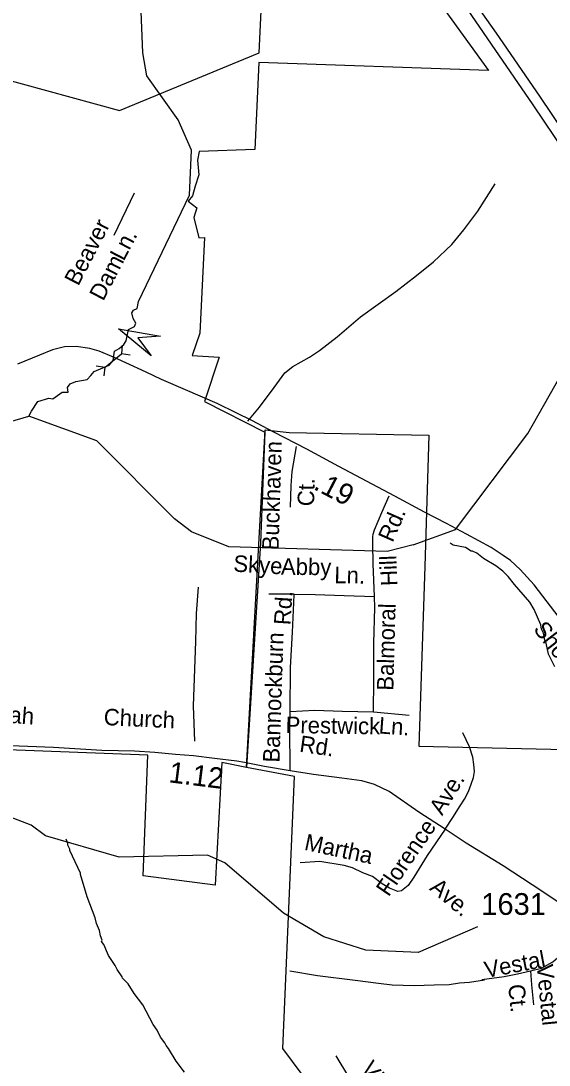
# Model space of a CAD drawing. Extents: x 1547597 to 1699558, y 810033 to 920809.
# Drawn here: x 1610700 to 1613738, y 895214 to 901219 of the extents above; entities that cross this region are included whole.
import ezdxf

# ---------------------------------------------------------------- set-up
doc = ezdxf.new("R2010")
doc.units = 0
for name, color, linetype in [('Exist Boundary Political City Limit New', 7, 'Continuous'), ('Exist Hydrographic Creek Single Shore', 7, 'Continuous'), ('Exist Hydrographic Misc Water Feature', 7, 'Continuous'), ('Exist Road Non-System Type 51', 7, 'Continuous'), ('Exist Road Non-System Type 51 Label', 7, 'Continuous'), ('Exist Road Primary US Divided Attributed', 7, 'Continuous'), ('Exist Road Secondary Mileage Hundredths English Label', 7, 'Continuous'), ('Exist Road Secondary Structure Pipe Attributed CELL', 7, 'Continuous'), ('Exist Road Secondary Structure Pipe CELL', 7, 'Continuous'), ('Exist Road Secondary Type 51 Attributed', 7, 'Continuous'), ('Exist Road Secondary Type 51 Label', 7, 'Continuous'), ('Exist Road Secondary Type 51 Number Label', 7, 'Continuous'), ('Map Preparation Boundary City Limit Buffer Line', 7, 'Continuous')]:
    doc.layers.add(name, color=color, linetype=linetype)

msp = doc.modelspace()

# ---------------------------------------------------------------- linework, layer by layer
at = {"layer": 'Exist Boundary Political City Limit New'}
for points in [[(1610321.4, 901918.7), (1610565, 900895), (1611267.5, 900704), (1612070.5, 901035.1), (1612096.5, 901599.2)], [(1612926.4, 901574.7), (1613390, 900935), (1612067.9, 900979.6), (1612044.8, 900479.5), (1611726, 900469), (1611715.7, 900418), (1611723.7, 900334.1), (1611702, 900268), (1611686.5, 900212.5), (1611662.1, 900183.2), (1611711, 900144), (1611695, 900089.6), (1611722.5, 899972), (1611756.5, 899973), (1611728.5, 899424), (1611685.6, 899294.8), (1611839.5, 899285), (1611755.8, 899030.7), (1612103, 898854.3), (1612078.5, 898218.3), (1611998.4, 896925.4), (1611855.5, 896954.5), (1611816.5, 896248), (1611403.7, 896303), (1611430.5, 896997), (1610573.1, 897028.5)], [(1607509.5, 889652.5), (1607417.2, 889678.6), (1607648.8, 890077.9), (1608067.9, 890802.8), (1610209.7, 892829), (1611024.9, 893261.8), (1612823.9, 894479.4), (1612207.2, 895310.5), (1612274, 896874), (1611998.4, 896925.4), (1612104.6, 898867.8), (1612243.3, 898852.8), (1613046, 898837.8), (1613023.5, 898082.2), (1612987.7, 897048.5), (1614593, 897012), (1614905.3, 896819.9), (1615770.2, 898455.2)]]:
    msp.add_lwpolyline(points, dxfattribs=at)
at = {"layer": 'Exist Hydrographic Creek Single Shore'}
for points in [[(1611231.3, 899266.5), (1611237.9, 899319.1), (1611264.8, 899336.1), (1611292.8, 899358), (1611305.8, 899380), (1611319.7, 899444.9), (1611352.7, 899461.9), (1611361.7, 899481.9), (1611345.7, 899507.8), (1611338.7, 899540.8), (1611347.7, 899554.8), (1611369.7, 899565.8), (1611375.7, 899604.7), (1611669.2, 900216.4), (1611681.7, 900475.4), (1611603.8, 900650.2), (1611424.8, 900903.4), (1611400.8, 901035.1), (1611369.7, 901846.6)], [(1610746.4, 898946.4), (1610762, 898975.6), (1610797.9, 899030.5), (1610860.9, 899050.5), (1610883.2, 899045.4), (1610938.3, 899083.4), (1610971.2, 899083.4), (1610968.2, 899110.4), (1610983.2, 899132.3), (1611016.1, 899145.3), (1611081.1, 899156.3), (1611102.9, 899180), (1611122, 899203.2), (1611206.9, 899240.2), (1611231.3, 899266.5)], [(1609691, 898658.9), (1609899.9, 898799.3), (1610055.8, 898872.1), (1610346, 898874.3), (1610564.3, 898929.6), (1610635.2, 898912.6), (1610746.4, 898946.4)], [(1610758.8, 896593.4), (1610094.7, 896849.8), (1609913.7, 897004.5), (1609611.7, 897499.7), (1609463.8, 897651.6), (1609342.4, 897703.4), (1609255.7, 897704)], [(1613326.7, 896009.4), (1612983.8, 895862.1), (1612683.8, 895874.8), (1612442.7, 895951.9), (1612210.7, 896087.9), (1611872.7, 896377.1), (1611773.8, 896421.8), (1611264.7, 896409.1), (1610841.7, 896532.6), (1610758.8, 896593.4)]]:
    msp.add_lwpolyline(points, dxfattribs=at)
at = {"layer": 'Exist Hydrographic Misc Water Feature'}
for points in [[(1612955.8, 898206.6), (1613198.8, 898293.6), (1613614.7, 898846.4), (1613802.8, 899177.5), (1613899.7, 899576.1), (1613976.7, 899702.5), (1614102.7, 899782), (1614713.8, 899999.3), (1614914.7, 900090.5), (1615041.8, 900202.8), (1615360.7, 900340.7), (1615736.8, 900411.9)], [(1612955.8, 898206.6), (1612805.8, 898167), (1611896.7, 898195.3), (1611681.7, 898281.7), (1611582.8, 898355.9), (1611137.7, 898804.9), (1610746.4, 898946.4)], [(1613770.6, 897504.5), (1613733.6, 897577.2), (1613720.7, 897641.3), (1613712.9, 897657.4), (1613705.7, 897697.6), (1613694.1, 897721.7), (1613690.4, 897745.8), (1613651.8, 897834.5), (1613626.5, 897876.9), (1613538.2, 897978.3), (1613503, 898025), (1613471.5, 898055.5), (1613432, 898086.2), (1613360.7, 898127.3), (1613321.2, 898158.1), (1613297.4, 898170.4), (1613289.4, 898170.6), (1613257.7, 898191.1), (1613186, 898204.3), (1613169.3, 898215.8)], [(1611640.2, 895172.6), (1611593.2, 895237.4), (1611548.4, 895310.1), (1611534.7, 895326.4), (1611527, 895342.5), (1611503.5, 895374.9), (1611484.1, 895415.2), (1611460.6, 895447.6), (1611400.6, 895560.6), (1611351.6, 895625.5), (1611316.5, 895682.1), (1611285, 895714.6), (1611283.2, 895722.6), (1611253.9, 895763.1), (1611242.3, 895787.3), (1611203.2, 895843.9), (1611176.2, 895908.3), (1611164.4, 895924.5), (1611166.6, 895932.5), (1611157, 895956.7), (1611151.5, 895988.8), (1611134.1, 896029.1), (1611126.7, 896061.2), (1611080.6, 896182), (1611042.8, 896310.5), (1611042.9, 896318.5), (1610980.9, 896447.6), (1610981, 896455.6), (1610969.4, 896479.8), (1610969.5, 896487.8), (1610960.2, 896513.4)]]:
    msp.add_lwpolyline(points, dxfattribs=at)
at = {"layer": 'Exist Road Non-System Type 51'}
for p, q in [((1611351.4, 900229.2), (1611235.2, 899985)), ((1612271.6, 897923.1), (1612126.5, 897923.1)), ((1612727.8, 897244.9), (1612933.4, 897226.5))]:
    msp.add_line(p, q, dxfattribs=at)
for points in [[(1612005.1, 898917.9), (1612072.4, 898998.8), (1612155.9, 899111.5), (1612217.3, 899194.6), (1612263.8, 899231.8), (1612360.6, 899286.3), (1612417, 899323.4), (1612518.2, 899401.8), (1612653.9, 899517.7), (1612855.9, 899662.7), (1612975.3, 899754.7), (1613072.3, 899833.2), (1613177.8, 899933.5), (1613247.2, 900018.5), (1613328.6, 900125.1), (1613427, 900281.6)], [(1612282.8, 898771.6), (1612257.3, 898628.2), (1612251.5, 898547), (1612248.6, 898422.3)], [(1612733, 897909.9), (1612726.3, 898097), (1612724, 898212.9), (1612724.6, 898251.8), (1612726.7, 898267.1), (1612733.2, 898292.7), (1612776.7, 898392.1), (1612818.2, 898487.5)], [(1611700.8, 897076.6), (1611692.5, 897281.1), (1611706.2, 897650.8), (1611710.7, 897810.6), (1611721, 897962.5)], [(1612247.8, 897247.6), (1612249.7, 897500.5), (1612262.6, 897704.1), (1612269.2, 897872.1), (1612271.6, 897923.1)], [(1612271.6, 897923.1), (1612392.9, 897920.4), (1612559, 897915.1), (1612733, 897909.9)], [(1612727.8, 897244.9), (1612730.4, 897429.6), (1612730.4, 897640.7), (1612735.7, 897843.9), (1612733, 897909.9)], [(1612248.1, 896907.1), (1612246.3, 897158.6), (1612247.8, 897247.6)], [(1612247.8, 897247.6), (1612390.2, 897255.5), (1612548.4, 897250.2), (1612727.8, 897244.9)], [(1613140.2, 896570.5), (1613185, 896638.3), (1613226.3, 896705.1), (1613251.7, 896743.2), (1613273.9, 896787.7), (1613289.8, 896829), (1613302.5, 896867.2), (1613308.8, 896902.1), (1613305.7, 896943.4), (1613299.3, 896984.8), (1613280.3, 897045.1), (1613242.1, 897124.6)], [(1613140.2, 896570.5), (1613035.7, 896419.1), (1612959.5, 896295.1), (1612927.7, 896247.4), (1612908.7, 896231.6), (1612889.6, 896215.7), (1612867.4, 896212.5), (1612819.7, 896231.6), (1612778.4, 896257), (1612721.3, 896298.3), (1612667.3, 896320.5), (1612606.9, 896349.1), (1612559.3, 896361.9), (1612419.5, 896384.1), (1612305.2, 896377.7)], [(1613630.9, 895757), (1613693, 895772.4), (1613758.3, 895808.5), (1613816.9, 895858.3), (1613866.7, 895922.8), (1613907.7, 895984.3), (1613939.9, 896040)], [(1612246.9, 895755.7), (1612405, 895729.3), (1612621.8, 895703), (1612756.5, 895685.4), (1612835.6, 895676.6), (1612962.6, 895672.2), (1613077, 895675.4), (1613162.7, 895678.6), (1613223.1, 895688.1), (1613280.8, 895691.2), (1613366, 895704)], [(1613351.1, 895705.9), (1613480, 895723.5), (1613556.2, 895738.1), (1613630.9, 895757)], [(1613630.9, 895757), (1613636.2, 895674.8), (1613647.3, 895561)], [(1612928, 894589.1), (1612807.7, 894812.7), (1612653, 895036.4), (1612513.5, 895267.6)]]:
    msp.add_lwpolyline(points, dxfattribs=at)
at = {"layer": 'Exist Road Primary US Divided Attributed'}
for points in [[(1614850.5, 899083), (1614779.2, 899192.2), (1614492.6, 899595.9), (1614286.8, 899900.8), (1614070, 900218.4), (1613901.3, 900463.6), (1613684.1, 900785.6), (1613436.1, 901148.9), (1613301.8, 901339.4), (1613142.8, 901557.8), (1612950.8, 901805.2), (1612763.7, 902039.2), (1612586.7, 902249.2), (1612417.9, 902433.5), (1612255.3, 902607.3), (1612037, 902834.7), (1611812.1, 903048.7), (1611549.3, 903293.8), (1611338.5, 903460.5), (1611155.9, 903620), (1610966.4, 903761.7)], [(1611536, 903216.4), (1611826.3, 902949.7), (1611972.6, 902803.6), (1612170.1, 902609.2), (1612231.5, 902540.3), (1612350.7, 902409.7), (1612540, 902206.8), (1612714.7, 901999.1), (1612908.5, 901769.5), (1613090.9, 901530.1), (1613244.5, 901318.3), (1613405.4, 901085.2), (1613644.6, 900736.7), (1613830.4, 900459.9), (1613963.2, 900269.7), (1614109.6, 900048.4), (1614365.7, 899673.9), (1614565.6, 899384), (1614801.3, 899038.5), (1614810, 899025.3)]]:
    msp.add_lwpolyline(points, dxfattribs=at)
at = {"layer": 'Exist Road Secondary Structure Pipe Attributed CELL'}
msp.add_lwpolyline([(1611449.5, 899292.3), (1611261.8, 899448), (1611502.2, 899407), (1611372.6, 899397.1)], close=True, dxfattribs=at)
at = {"layer": 'Exist Road Secondary Structure Pipe CELL'}
for p, q in [((1611184.1, 899228.7), (1611278.5, 899304.3)), ((1611282.7, 899354.9), (1611278.5, 899304.3)), ((1611328.8, 899297.3), (1611278.5, 899304.3)), ((1611133.8, 899235.6), (1611184.1, 899228.7)), ((1611179.9, 899178.1), (1611184.1, 899228.7))]:
    msp.add_line(p, q, dxfattribs=at)
at = {"layer": 'Exist Road Secondary Type 51 Attributed'}
for points in [[(1611232.4, 899286.1), (1611151, 899319.1), (1611096, 899336.1), (1611017.1, 899347.1), (1610951.2, 899344.1), (1610881.3, 899328.1), (1610807.4, 899297.1), (1610680.6, 899245.2)], [(1613795.4, 897788.1), (1613651.6, 897976.9), (1613571.7, 898064.8), (1613514.8, 898116.7), (1613473.9, 898144.7), (1613404.9, 898190.6), (1613262.1, 898267.5), (1613147.3, 898328.4), (1613021.5, 898394.3), (1612850.7, 898485.2), (1612529.1, 898657), (1612344.9, 898755.8), (1612155.1, 898854.7), (1612028.3, 898920.6), (1611938.4, 898964.6), (1611828.1, 899019.5), (1611647.3, 899097.4), (1611509.5, 899157.3), (1611420.1, 899198.3), (1611304.3, 899253.2), (1611232.4, 899286.1)], [(1613840.3, 896119.1), (1613641.1, 896251), (1613474.2, 896359.5), (1613260.3, 896491.4), (1613140.2, 896570.5), (1612989.2, 896667.8), (1612817.2, 896788.3), (1612733.3, 896827), (1612661, 896849), (1612544.9, 896864), (1612383.6, 896885.6), (1612248.1, 896907.1), (1612101.9, 896930.8), (1611985.8, 896954.4), (1611942.8, 896963), (1611813.7, 896978.1), (1611693.3, 896993.2), (1611590.1, 896999.6), (1611470.9, 897012.5), (1611352.7, 897019), (1611165.6, 897023.3), (1610888.2, 897040.5), (1610539.8, 897053.4)]]:
    msp.add_lwpolyline(points, dxfattribs=at)
at = {"layer": 'Map Preparation Boundary City Limit Buffer Line'}
for points in [[(1610321.4, 901918.7), (1610565, 900895), (1611267.5, 900704), (1612070.5, 901035.1), (1612096.5, 901599.2)], [(1612926.4, 901574.7), (1613390, 900935), (1612067.9, 900979.6), (1612044.8, 900479.5), (1611726, 900469), (1611715.7, 900418), (1611723.7, 900334.1), (1611702, 900268), (1611686.5, 900212.5), (1611662.1, 900183.2), (1611711, 900144), (1611695, 900089.6), (1611722.5, 899972), (1611756.5, 899973), (1611728.5, 899424), (1611685.6, 899294.8), (1611839.5, 899285), (1611755.8, 899030.7), (1612103, 898854.3), (1612078.5, 898218.3), (1611998.4, 896925.4), (1611855.5, 896954.5), (1611816.5, 896248), (1611403.7, 896303), (1611430.5, 896997), (1610573.1, 897028.5)], [(1607509.5, 889652.5), (1607417.2, 889678.6), (1607648.8, 890077.9), (1608067.9, 890802.8), (1610209.7, 892829), (1611024.9, 893261.8), (1612823.9, 894479.4), (1612207.2, 895310.5), (1612274, 896874), (1611998.4, 896925.4), (1612104.6, 898867.8), (1612243.3, 898852.8), (1613046, 898837.8), (1613023.5, 898082.2), (1612987.7, 897048.5), (1614593, 897012), (1614905.3, 896819.9), (1615770.2, 898455.2)]]:
    msp.add_lwpolyline(points, dxfattribs=at)

# ---------------------------------------------------------------- texts
at = {"layer": 'Exist Road Non-System Type 51 Label'}
for s, rotation, p in [('Beaver', 62.56549, (1611029.9, 899690.4)), ('Ln.', 62.56549, (1611291.4, 899833.7)), ('Dam', 62.56549, (1611173.2, 899603.8)), ('Buckhaven', 88.2828, (1612181.7, 898173.4)), ('Ct.', 88.2828, (1612385.4, 898426.9)), ('Rd.', 66.38789, (1612837.5, 898215.4)), ('Skye', 356.71722, (1611920, 898052.5)), ('Abby', 359.14186, (1612195.1, 898034.7)), ('Hill', 92.49369, (1612866.1, 897971.4)), ('Ln.', 359.14186, (1612502, 897985.8)), ('Rd.', 86.36454, (1612249.7, 897742.5)), ('Balmoral', 88.53104, (1612842.1, 897366.7)), ('Bannockburn', 88.17455, (1612186.9, 896953)), ('Prestwick', 359.13842, (1612221.9, 897124.1)), ('Ln.', 355.80568, (1612755.8, 897121.7)), ('Ave.', 58.1769, (1613122.7, 896645)), ('Florence', 55.69107, (1612814.4, 896178.1)), ('Martha', 347.91785, (1612325.2, 896452.8)), ('Ave.', 320.11484, (1613044.9, 896224.8)), ('Vestal', 10.71424, (1613375.4, 895714.2)), ('Vestal', 275.56446, (1613665.5, 895789.5)), ('Ct.', 275.56446, (1613502.1, 895675.4)), ('Village', 306.43627, (1612649.5, 895193.1))]:
    msp.add_text(s, height=95, rotation=rotation, dxfattribs=at).set_placement(p)
at = {"layer": 'Exist Road Secondary Mileage Hundredths English Label'}
for s, rotation, p in [('.19', 332.47697, (1612376.8, 898529.2)), ('1.12', 352.87085, (1611546.6, 896841))]:
    msp.add_text(s, height=120, rotation=rotation, dxfattribs=at).set_placement(p)
at = {"layer": 'Exist Road Secondary Type 51 Label'}
for s, rotation, p in [('Shore', 307.84863, (1613643.4, 897720)), ('Mizpah', 355.8321, (1610364.3, 897201.8)), ('Church', 357.2607, (1611174.9, 897170)), ('Rd.', 351.81147, (1612298.3, 897016.6))]:
    msp.add_text(s, height=95, rotation=rotation, dxfattribs=at).set_placement(p)
at = {"layer": 'Exist Road Secondary Type 51 Number Label'}
msp.add_text('1631', height=125, dxfattribs=at).set_placement((1613347.5, 896078.1))

doc.saveas('drawing.dxf')
